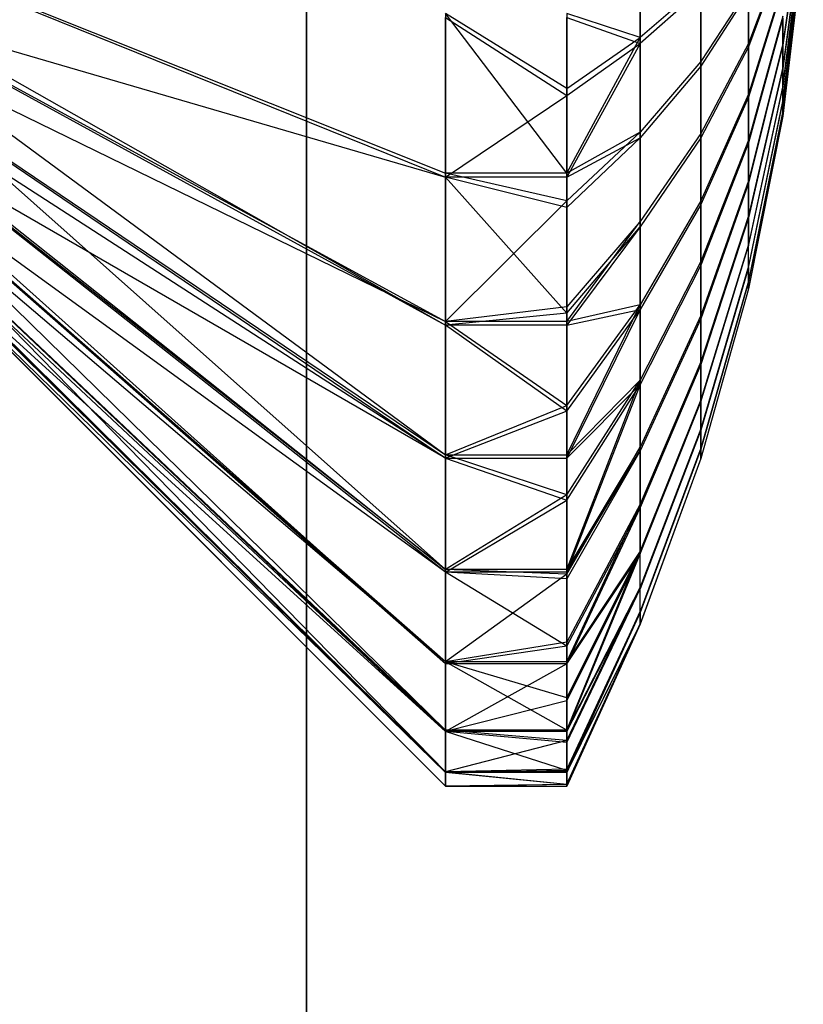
# Model space of a CAD drawing. Extents: x 0.1 to 26.5, y -19.1 to 0.
# Tile 284 of 304: x 18.195 to 18.517, y -1.5 to -1.095. Entities that reach past the tile are written whole.
import ezdxf

# ---------------------------------------------------------------- set-up
doc = ezdxf.new("R2010")
doc.units = 0
doc.header["$LTSCALE"] = 2.54
doc.layers.get('0').update_dxf_attribs({"linetype": 'CONTINUOUS'})

# ---------------------------------------------------------------- blocks, each defined once
blk = doc.blocks.new('7777_STL')
at = {"color": 0}
for p, q in [((18.31313, -2.9, 11.96834), (18.31313, 0, 11.96834)), ((18.31313, 0, 23.96834), (18.31313, -2.9, 23.96834)), ((18.31313, 0, 23.96834), (18.31313, -2.9, 23.96834)), ((18.31313, -2.9, 11.96834), (18.31313, 0, 11.96834)), ((18.51739, -1.04773, 17.99418), (18.50892, -1.10488, 18.03814)), ((18.51739, -1.04773, 17.99418), (18.50892, -1.10488, 18.03814)), ((18.51739, -1.04805, 17.90614), (18.50892, -1.10552, 17.8626)), ((18.51739, -1.04805, 17.90614), (18.50892, -1.10552, 17.8626)), ((18.51739, -1.05256, 17.98707), (18.50892, -1.11451, 18.02396)), ((18.51739, -1.05256, 17.98707), (18.50892, -1.11451, 18.02396)), ((18.51739, -1.05283, 17.91329), (18.50892, -1.11504, 17.87685)), ((18.51739, -1.05283, 17.91329), (18.50892, -1.11504, 17.87685)), ((18.51739, -1.05651, 17.97944), (18.50892, -1.12239, 18.00875)), ((18.51739, -1.05651, 17.97944), (18.50892, -1.12239, 18.00875)), ((18.50892, -1.12281, 17.89213), (18.51739, -1.05672, 17.92095)), ((18.50892, -1.12281, 17.89213), (18.51739, -1.05672, 17.92095)), ((18.51739, -1.05953, 17.97139), (18.50892, -1.12841, 17.9927)), ((18.51739, -1.05953, 17.97139), (18.50892, -1.12841, 17.9927)), ((18.50892, -1.12872, 17.90821), (18.51739, -1.05969, 17.92902)), ((18.50892, -1.12872, 17.90821), (18.51739, -1.05969, 17.92902)), ((18.45038, -1.10237, 18.28569), (18.45038, -1.06187, 18.29659)), ((18.45038, -1.10237, 18.28569), (18.45038, -1.06187, 18.29659)), ((18.45038, -1.0644, 17.60385), (18.45038, -1.10482, 17.61505)), ((18.45038, -1.0644, 17.60385), (18.45038, -1.10482, 17.61505)), ((18.51739, -1.06158, 17.96305), (18.50892, -1.1325, 17.97606)), ((18.51739, -1.06158, 17.96305), (18.50892, -1.1325, 17.97606)), ((18.50892, -1.13269, 17.92489), (18.51739, -1.06167, 17.93738)), ((18.50892, -1.13269, 17.92489), (18.51739, -1.06167, 17.93738)), ((18.51739, -1.06263, 17.95452), (18.50892, -1.13459, 17.95905)), ((18.51739, -1.06263, 17.95452), (18.50892, -1.13459, 17.95905)), ((18.51739, -1.06266, 17.94592), (18.50892, -1.13465, 17.94191)), ((18.51739, -1.06266, 17.94592), (18.50892, -1.13465, 17.94191)), ((18.50892, -1.067, 18.07255), (18.49487, -1.1048, 18.13291)), ((18.50892, -1.067, 18.07255), (18.49487, -1.1048, 18.13291)), ((18.50892, -1.06789, 17.82793), (18.49487, -1.10613, 17.76784)), ((18.50892, -1.06789, 17.82793), (18.49487, -1.10613, 17.76784)), ((18.15021, -1.07018, 18.13327), (18.37021, -1.15814, 18.33493)), ((18.15021, -1.07018, 18.13327), (18.37021, -1.15814, 18.33493)), ((18.15021, -1.07095, 17.76697), (18.37021, -1.15975, 17.56568)), ((18.15021, -1.07095, 17.76697), (18.37021, -1.15975, 17.56568)), ((18.47532, -1.08077, 18.22102), (18.45038, -1.10237, 18.28569)), ((18.47532, -1.08077, 18.22102), (18.45038, -1.10237, 18.28569)), ((18.47532, -1.11219, 18.20841), (18.47532, -1.08077, 18.22102)), ((18.47532, -1.11219, 18.20841), (18.47532, -1.08077, 18.22102)), ((18.50892, -1.08096, 18.06261), (18.49487, -1.12563, 18.11808)), ((18.50892, -1.08096, 18.06261), (18.49487, -1.12563, 18.11808)), ((18.47532, -1.08275, 17.67956), (18.45038, -1.10482, 17.61505)), ((18.47532, -1.08275, 17.67956), (18.45038, -1.10482, 17.61505)), ((18.49487, -1.08236, 18.14518), (18.47532, -1.11219, 18.20841)), ((18.49487, -1.08236, 18.14518), (18.47532, -1.11219, 18.20841)), ((18.47532, -1.08275, 17.67956), (18.47532, -1.11408, 17.6924)), ((18.47532, -1.08275, 17.67956), (18.47532, -1.11408, 17.6924)), ((18.49487, -1.08378, 17.75541), (18.47532, -1.11408, 17.6924)), ((18.49487, -1.08378, 17.75541), (18.47532, -1.11408, 17.6924)), ((18.50892, -1.08178, 17.83797), (18.49487, -1.12686, 17.78282)), ((18.50892, -1.08178, 17.83797), (18.49487, -1.12686, 17.78282)), ((18.49487, -1.1048, 18.13291), (18.49487, -1.08236, 18.14518)), ((18.49487, -1.1048, 18.13291), (18.49487, -1.08236, 18.14518)), ((18.49487, -1.08378, 17.75541), (18.49487, -1.10613, 17.76784)), ((18.49487, -1.08378, 17.75541), (18.49487, -1.10613, 17.76784)), ((18.42021, -1.15814, 18.33493), (18.37021, -1.09248, 18.35732)), ((18.37021, -1.09248, 18.35732), (18.37021, -1.15814, 18.33493)), ((18.42021, -1.15814, 18.33493), (18.37021, -1.09248, 18.35732)), ((18.42021, -1.12329, 18.34832), (18.37021, -1.09248, 18.35732)), ((18.42021, -1.12329, 18.34832), (18.37021, -1.09248, 18.35732)), ((18.37021, -1.09248, 18.35732), (18.37021, -1.15814, 18.33493)), ((18.42021, -1.09248, 18.35732), (18.42021, -1.12329, 18.34832)), ((18.45038, -1.10237, 18.28569), (18.42021, -1.09248, 18.35732)), ((18.45038, -1.10237, 18.28569), (18.42021, -1.09248, 18.35732)), ((18.42021, -1.09248, 18.35732), (18.42021, -1.12329, 18.34832)), ((18.15021, -1.09568, 17.78001), (18.37021, -1.22068, 17.59883)), ((18.15021, -1.09568, 17.78001), (18.37021, -1.22068, 17.59883)), ((18.15021, -1.09568, 17.78001), (18.37021, -1.15975, 17.56568)), ((18.15021, -1.09568, 17.78001), (18.37021, -1.15975, 17.56568)), ((18.37021, -1.15975, 17.56568), (18.37021, -1.09419, 17.54302)), ((18.37021, -1.09419, 17.54302), (18.42021, -1.1262, 17.55257)), ((18.37021, -1.09419, 17.54302), (18.42021, -1.1262, 17.55257)), ((18.37021, -1.15975, 17.56568), (18.37021, -1.09419, 17.54302)), ((18.42021, -1.1262, 17.55257), (18.42021, -1.09419, 17.54302)), ((18.42021, -1.09419, 17.54302), (18.45038, -1.10482, 17.61505)), ((18.42021, -1.09419, 17.54302), (18.45038, -1.10482, 17.61505)), ((18.42021, -1.1262, 17.55257), (18.42021, -1.09419, 17.54302)), ((18.50892, -1.09364, 18.05108), (18.49487, -1.14457, 18.10088)), ((18.50892, -1.09364, 18.05108), (18.49487, -1.14457, 18.10088)), ((18.50892, -1.09438, 17.84958), (18.49487, -1.14567, 17.80016)), ((18.50892, -1.09438, 17.84958), (18.49487, -1.14567, 17.80016)), ((18.50892, -1.10488, 18.03814), (18.50892, -1.09364, 18.05108)), ((18.50892, -1.10488, 18.03814), (18.50892, -1.09364, 18.05108)), ((18.50892, -1.09438, 17.84958), (18.50892, -1.10552, 17.8626)), ((18.50892, -1.09438, 17.84958), (18.50892, -1.10552, 17.8626)), ((18.15021, -1.09927, 18.11761), (18.37021, -1.21921, 18.30204)), ((18.15021, -1.09927, 18.11761), (18.37021, -1.21921, 18.30204)), ((18.15021, -1.09997, 17.78275), (18.37021, -1.22068, 17.59883)), ((18.15021, -1.09997, 17.78275), (18.37021, -1.22068, 17.59883)), ((18.42021, -1.12329, 18.34832), (18.45038, -1.10237, 18.28569)), ((18.42021, -1.15814, 18.33493), (18.45038, -1.10237, 18.28569)), ((18.42021, -1.12329, 18.34832), (18.45038, -1.10237, 18.28569)), ((18.42021, -1.15814, 18.33493), (18.45038, -1.10237, 18.28569)), ((18.42021, -1.1262, 17.55257), (18.45038, -1.10482, 17.61505)), ((18.45038, -1.10482, 17.61505), (18.42021, -1.15975, 17.56568)), ((18.42021, -1.1262, 17.55257), (18.45038, -1.10482, 17.61505)), ((18.45038, -1.10482, 17.61505), (18.42021, -1.15975, 17.56568)), ((18.45038, -1.14129, 18.27007), (18.45038, -1.10237, 18.28569)), ((18.45038, -1.14129, 18.27007), (18.45038, -1.10237, 18.28569)), ((18.45038, -1.10482, 17.61505), (18.45038, -1.14362, 17.63095)), ((18.45038, -1.10482, 17.61505), (18.45038, -1.14362, 17.63095)), ((18.49487, -1.1048, 18.13291), (18.47532, -1.1419, 18.19217)), ((18.49487, -1.1048, 18.13291), (18.47532, -1.1419, 18.19217)), ((18.49487, -1.12563, 18.11808), (18.49487, -1.1048, 18.13291)), ((18.49487, -1.12563, 18.11808), (18.49487, -1.1048, 18.13291)), ((18.50892, -1.10488, 18.03814), (18.49487, -1.16134, 18.08157)), ((18.50892, -1.10488, 18.03814), (18.49487, -1.16134, 18.08157)), ((18.50892, -1.10552, 17.8626), (18.49487, -1.16229, 17.81959)), ((18.50892, -1.10552, 17.8626), (18.49487, -1.16229, 17.81959)), ((18.50892, -1.11451, 18.02396), (18.50892, -1.10488, 18.03814)), ((18.50892, -1.11451, 18.02396), (18.50892, -1.10488, 18.03814)), ((18.50892, -1.10552, 17.8626), (18.50892, -1.11504, 17.87685)), ((18.50892, -1.10552, 17.8626), (18.50892, -1.11504, 17.87685)), ((18.49487, -1.10613, 17.76784), (18.47532, -1.14367, 17.70885)), ((18.49487, -1.10613, 17.76784), (18.47532, -1.14367, 17.70885)), ((18.49487, -1.10613, 17.76784), (18.49487, -1.12686, 17.78282)), ((18.49487, -1.10613, 17.76784), (18.49487, -1.12686, 17.78282)), ((18.15021, -1.11173, 18.10881), (18.37021, -1.21921, 18.30204)), ((18.15021, -1.11173, 18.10881), (18.37021, -1.21921, 18.30204)), ((18.15021, -1.11173, 18.10881), (18.37021, -1.27404, 18.25955)), ((18.15021, -1.11173, 18.10881), (18.37021, -1.27404, 18.25955)), ((18.47532, -1.11219, 18.20841), (18.45038, -1.14129, 18.27007)), ((18.47532, -1.11219, 18.20841), (18.45038, -1.14129, 18.27007)), ((18.47532, -1.1419, 18.19217), (18.47532, -1.11219, 18.20841)), ((18.47532, -1.1419, 18.19217), (18.47532, -1.11219, 18.20841)), ((18.47532, -1.11408, 17.6924), (18.45038, -1.14362, 17.63095)), ((18.47532, -1.11408, 17.6924), (18.45038, -1.14362, 17.63095)), ((18.47532, -1.11408, 17.6924), (18.47532, -1.14367, 17.70885)), ((18.47532, -1.11408, 17.6924), (18.47532, -1.14367, 17.70885)), ((18.50892, -1.11451, 18.02396), (18.49487, -1.1757, 18.06041)), ((18.50892, -1.11451, 18.02396), (18.49487, -1.1757, 18.06041)), ((18.50892, -1.11504, 17.87685), (18.49487, -1.1765, 17.84086)), ((18.50892, -1.11504, 17.87685), (18.49487, -1.1765, 17.84086)), ((18.50892, -1.12239, 18.00875), (18.50892, -1.11451, 18.02396)), ((18.50892, -1.12239, 18.00875), (18.50892, -1.11451, 18.02396)), ((18.50892, -1.11504, 17.87685), (18.50892, -1.12281, 17.89213)), ((18.50892, -1.11504, 17.87685), (18.50892, -1.12281, 17.89213)), ((18.15021, -1.12538, 18.09738), (18.37021, -1.27404, 18.25955)), ((18.15021, -1.12538, 18.09738), (18.37021, -1.27404, 18.25955)), ((18.15021, -1.12538, 18.09738), (18.37021, -1.32113, 18.20862)), ((18.15021, -1.12538, 18.09738), (18.37021, -1.32113, 18.20862)), ((18.42021, -1.12329, 18.34832), (18.42021, -1.15814, 18.33493)), ((18.42021, -1.12329, 18.34832), (18.42021, -1.15814, 18.33493)), ((18.49487, -1.12563, 18.11808), (18.47532, -1.16949, 18.17253)), ((18.49487, -1.12563, 18.11808), (18.47532, -1.16949, 18.17253)), ((18.50892, -1.12239, 18.00875), (18.49487, -1.18746, 18.0377)), ((18.50892, -1.12239, 18.00875), (18.49487, -1.18746, 18.0377)), ((18.49487, -1.1881, 17.86365), (18.50892, -1.12281, 17.89213)), ((18.49487, -1.1881, 17.86365), (18.50892, -1.12281, 17.89213)), ((18.49487, -1.14457, 18.10088), (18.49487, -1.12563, 18.11808)), ((18.49487, -1.14457, 18.10088), (18.49487, -1.12563, 18.11808)), ((18.50892, -1.12841, 17.9927), (18.50892, -1.12239, 18.00875)), ((18.50892, -1.12841, 17.9927), (18.50892, -1.12239, 18.00875)), ((18.50892, -1.12872, 17.90821), (18.50892, -1.12281, 17.89213)), ((18.50892, -1.12872, 17.90821), (18.50892, -1.12281, 17.89213)), ((18.15021, -1.12599, 17.80309), (18.37021, -1.27533, 17.64155)), ((18.15021, -1.12599, 17.80309), (18.37021, -1.27533, 17.64155)), ((18.37021, -1.15975, 17.56568), (18.42021, -1.1262, 17.55257)), ((18.37021, -1.15975, 17.56568), (18.42021, -1.1262, 17.55257)), ((18.42021, -1.15975, 17.56568), (18.42021, -1.1262, 17.55257)), ((18.42021, -1.15975, 17.56568), (18.42021, -1.1262, 17.55257)), ((18.49487, -1.12686, 17.78282), (18.47532, -1.17111, 17.72869)), ((18.49487, -1.12686, 17.78282), (18.47532, -1.17111, 17.72869)), ((18.49487, -1.12686, 17.78282), (18.49487, -1.14567, 17.80016)), ((18.49487, -1.12686, 17.78282), (18.49487, -1.14567, 17.80016)), ((18.50892, -1.12841, 17.9927), (18.49487, -1.19646, 18.01375)), ((18.50892, -1.12841, 17.9927), (18.49487, -1.19646, 18.01375)), ((18.49487, -1.19692, 17.88766), (18.50892, -1.12872, 17.90821)), ((18.49487, -1.19692, 17.88766), (18.50892, -1.12872, 17.90821)), ((18.50892, -1.1325, 17.97606), (18.50892, -1.12841, 17.9927)), ((18.50892, -1.1325, 17.97606), (18.50892, -1.12841, 17.9927)), ((18.50892, -1.13269, 17.92489), (18.50892, -1.12872, 17.90821)), ((18.50892, -1.13269, 17.92489), (18.50892, -1.12872, 17.90821)), ((18.37021, -1.27533, 17.64155), (18.15021, -1.13329, 17.81019)), ((18.37021, -1.27533, 17.64155), (18.15021, -1.13329, 17.81019)), ((18.50892, -1.1325, 17.97606), (18.49487, -1.20255, 17.98891)), ((18.50892, -1.1325, 17.97606), (18.49487, -1.20255, 17.98891)), ((18.50892, -1.13269, 17.92489), (18.49487, -1.20283, 17.91254)), ((18.50892, -1.13269, 17.92489), (18.49487, -1.20283, 17.91254)), ((18.50892, -1.13459, 17.95905), (18.50892, -1.1325, 17.97606)), ((18.50892, -1.13459, 17.95905), (18.50892, -1.1325, 17.97606)), ((18.50892, -1.13269, 17.92489), (18.50892, -1.13465, 17.94191)), ((18.50892, -1.13269, 17.92489), (18.50892, -1.13465, 17.94191)), ((18.50892, -1.13459, 17.95905), (18.49487, -1.20567, 17.96353)), ((18.50892, -1.13459, 17.95905), (18.49487, -1.20567, 17.96353)), ((18.50892, -1.13465, 17.94191), (18.49487, -1.20577, 17.93795)), ((18.50892, -1.13465, 17.94191), (18.49487, -1.20577, 17.93795)), ((18.50892, -1.13465, 17.94191), (18.50892, -1.13459, 17.95905)), ((18.50892, -1.13465, 17.94191), (18.50892, -1.13459, 17.95905)), ((18.42021, -1.16947, 18.32979), (18.45038, -1.14129, 18.27007)), ((18.45038, -1.14129, 18.27007), (18.42021, -1.15814, 18.33493)), ((18.42021, -1.16947, 18.32979), (18.45038, -1.14129, 18.27007)), ((18.45038, -1.14129, 18.27007), (18.42021, -1.15814, 18.33493)), ((18.45038, -1.17809, 18.24995), (18.45038, -1.14129, 18.27007)), ((18.45038, -1.17809, 18.24995), (18.45038, -1.14129, 18.27007)), ((18.47532, -1.1419, 18.19217), (18.45038, -1.17809, 18.24995)), ((18.47532, -1.1419, 18.19217), (18.45038, -1.17809, 18.24995)), ((18.47532, -1.16949, 18.17253), (18.47532, -1.1419, 18.19217)), ((18.47532, -1.16949, 18.17253), (18.47532, -1.1419, 18.19217)), ((18.42021, -1.15975, 17.56568), (18.45038, -1.14362, 17.63095)), ((18.45038, -1.14362, 17.63095), (18.42021, -1.17224, 17.57144)), ((18.42021, -1.15975, 17.56568), (18.45038, -1.14362, 17.63095)), ((18.45038, -1.14362, 17.63095), (18.42021, -1.17224, 17.57144)), ((18.45038, -1.14362, 17.63095), (18.45038, -1.18028, 17.65133)), ((18.45038, -1.14362, 17.63095), (18.45038, -1.18028, 17.65133)), ((18.47532, -1.14367, 17.70885), (18.45038, -1.18028, 17.65133)), ((18.47532, -1.14367, 17.70885), (18.45038, -1.18028, 17.65133)), ((18.47532, -1.14367, 17.70885), (18.47532, -1.17111, 17.72869)), ((18.47532, -1.14367, 17.70885), (18.47532, -1.17111, 17.72869)), ((18.49487, -1.14457, 18.10088), (18.47532, -1.19455, 18.14977)), ((18.49487, -1.14457, 18.10088), (18.47532, -1.19455, 18.14977)), ((18.49487, -1.14567, 17.80016), (18.47532, -1.19601, 17.75164)), ((18.49487, -1.14567, 17.80016), (18.47532, -1.19601, 17.75164)), ((18.49487, -1.16134, 18.08157), (18.49487, -1.14457, 18.10088)), ((18.49487, -1.16134, 18.08157), (18.49487, -1.14457, 18.10088)), ((18.49487, -1.14567, 17.80016), (18.49487, -1.16229, 17.81959)), ((18.49487, -1.14567, 17.80016), (18.49487, -1.16229, 17.81959)), ((18.15021, -1.14622, 18.07512), (18.37021, -1.32113, 18.20862)), ((18.15021, -1.14622, 18.07512), (18.37021, -1.32113, 18.20862)), ((18.37021, -1.32113, 18.20862), (18.15021, -1.1478, 18.07313)), ((18.37021, -1.32113, 18.20862), (18.15021, -1.1478, 18.07313)), ((18.37021, -1.27533, 17.64155), (18.15021, -1.14831, 17.82744)), ((18.37021, -1.27533, 17.64155), (18.15021, -1.14831, 17.82744)), ((18.37021, -1.32221, 17.69268), (18.15021, -1.14831, 17.82744)), ((18.37021, -1.32221, 17.69268), (18.15021, -1.14831, 17.82744)), ((18.42021, -1.16947, 18.32979), (18.37021, -1.15814, 18.33493)), ((18.37021, -1.15814, 18.33493), (18.37021, -1.21921, 18.30204)), ((18.42021, -1.16947, 18.32979), (18.37021, -1.15814, 18.33493)), ((18.42021, -1.15814, 18.33493), (18.37021, -1.15814, 18.33493)), ((18.42021, -1.15814, 18.33493), (18.37021, -1.15814, 18.33493)), ((18.37021, -1.15814, 18.33493), (18.37021, -1.21921, 18.30204)), ((18.42021, -1.15814, 18.33493), (18.42021, -1.16947, 18.32979)), ((18.42021, -1.15814, 18.33493), (18.42021, -1.16947, 18.32979)), ((18.42021, -1.15975, 17.56568), (18.37021, -1.15975, 17.56568)), ((18.42021, -1.17224, 17.57144), (18.37021, -1.15975, 17.56568)), ((18.42021, -1.15975, 17.56568), (18.37021, -1.15975, 17.56568)), ((18.42021, -1.17224, 17.57144), (18.37021, -1.15975, 17.56568)), ((18.42021, -1.21573, 17.59562), (18.37021, -1.15975, 17.56568)), ((18.42021, -1.21573, 17.59562), (18.37021, -1.15975, 17.56568)), ((18.37021, -1.22068, 17.59883), (18.37021, -1.15975, 17.56568)), ((18.37021, -1.22068, 17.59883), (18.37021, -1.15975, 17.56568)), ((18.42021, -1.17224, 17.57144), (18.42021, -1.15975, 17.56568)), ((18.42021, -1.17224, 17.57144), (18.42021, -1.15975, 17.56568)), ((18.49487, -1.16134, 18.08157), (18.47532, -1.21675, 18.1242)), ((18.49487, -1.16134, 18.08157), (18.47532, -1.21675, 18.1242)), ((18.49487, -1.1757, 18.06041), (18.49487, -1.16134, 18.08157)), ((18.49487, -1.1757, 18.06041), (18.49487, -1.16134, 18.08157)), ((18.37021, -1.32221, 17.69268), (18.15021, -1.16258, 17.84848)), ((18.37021, -1.32221, 17.69268), (18.15021, -1.16258, 17.84848)), ((18.37021, -1.36003, 17.75083), (18.15021, -1.16258, 17.84848)), ((18.37021, -1.36003, 17.75083), (18.15021, -1.16258, 17.84848)), ((18.37021, -1.35919, 18.15062), (18.15021, -1.16592, 18.04551)), ((18.37021, -1.35919, 18.15062), (18.15021, -1.16592, 18.04551)), ((18.49487, -1.16229, 17.81959), (18.47532, -1.21802, 17.77737)), ((18.49487, -1.16229, 17.81959), (18.47532, -1.21802, 17.77737)), ((18.49487, -1.16229, 17.81959), (18.49487, -1.1765, 17.84086)), ((18.49487, -1.16229, 17.81959), (18.49487, -1.1765, 17.84086)), ((18.37021, -1.36003, 17.75083), (18.15021, -1.16632, 17.85513)), ((18.37021, -1.36003, 17.75083), (18.15021, -1.16632, 17.85513)), ((18.42021, -1.16947, 18.32979), (18.37021, -1.21921, 18.30204)), ((18.42021, -1.16947, 18.32979), (18.37021, -1.21921, 18.30204)), ((18.42021, -1.16947, 18.32979), (18.42021, -1.21314, 18.30592)), ((18.42021, -1.16947, 18.32979), (18.42021, -1.21314, 18.30592)), ((18.47532, -1.16949, 18.17253), (18.45038, -1.21225, 18.22563)), ((18.47532, -1.16949, 18.17253), (18.45038, -1.21225, 18.22563)), ((18.47532, -1.19455, 18.14977), (18.47532, -1.16949, 18.17253)), ((18.47532, -1.19455, 18.14977), (18.47532, -1.16949, 18.17253)), ((18.37021, -1.38719, 18.08716), (18.15021, -1.17164, 18.03415)), ((18.37021, -1.38719, 18.08716), (18.15021, -1.17164, 18.03415)), ((18.37021, -1.35919, 18.15062), (18.15021, -1.17164, 18.03415)), ((18.37021, -1.35919, 18.15062), (18.15021, -1.17164, 18.03415)), ((18.42021, -1.21573, 17.59562), (18.42021, -1.17224, 17.57144)), ((18.42021, -1.21573, 17.59562), (18.42021, -1.17224, 17.57144)), ((18.47532, -1.17111, 17.72869), (18.45038, -1.21426, 17.67591)), ((18.47532, -1.17111, 17.72869), (18.45038, -1.21426, 17.67591)), ((18.47532, -1.17111, 17.72869), (18.47532, -1.19601, 17.75164)), ((18.47532, -1.17111, 17.72869), (18.47532, -1.19601, 17.75164)), ((18.42021, -1.21921, 18.30204), (18.45038, -1.17809, 18.24995)), ((18.45038, -1.17809, 18.24995), (18.42021, -1.21314, 18.30592)), ((18.42021, -1.21921, 18.30204), (18.45038, -1.17809, 18.24995)), ((18.45038, -1.17809, 18.24995), (18.42021, -1.21314, 18.30592)), ((18.45038, -1.21225, 18.22563), (18.45038, -1.17809, 18.24995)), ((18.45038, -1.21225, 18.22563), (18.45038, -1.17809, 18.24995)), ((18.49487, -1.1757, 18.06041), (18.47532, -1.23577, 18.09618)), ((18.49487, -1.1757, 18.06041), (18.47532, -1.23577, 18.09618)), ((18.49487, -1.1765, 17.84086), (18.47532, -1.23683, 17.80552)), ((18.49487, -1.1765, 17.84086), (18.47532, -1.23683, 17.80552)), ((18.49487, -1.18746, 18.0377), (18.49487, -1.1757, 18.06041)), ((18.49487, -1.18746, 18.0377), (18.49487, -1.1757, 18.06041)), ((18.49487, -1.1765, 17.84086), (18.49487, -1.1881, 17.86365)), ((18.49487, -1.1765, 17.84086), (18.49487, -1.1881, 17.86365)), ((18.37021, -1.40436, 18.01995), (18.15021, -1.17926, 18.01529)), ((18.37021, -1.40436, 18.01995), (18.15021, -1.17926, 18.01529)), ((18.37021, -1.38719, 18.08716), (18.15021, -1.17926, 18.01529)), ((18.37021, -1.38719, 18.08716), (18.15021, -1.17926, 18.01529)), ((18.37021, -1.38776, 17.81441), (18.15021, -1.17953, 17.88541)), ((18.37021, -1.38776, 17.81441), (18.15021, -1.17953, 17.88541)), ((18.15021, -1.18185, 17.89268), (18.37021, -1.38776, 17.81441)), ((18.15021, -1.18185, 17.89268), (18.37021, -1.38776, 17.81441)), ((18.42021, -1.21573, 17.59562), (18.45038, -1.18028, 17.65133)), ((18.45038, -1.18028, 17.65133), (18.42021, -1.22068, 17.59883)), ((18.42021, -1.21573, 17.59562), (18.45038, -1.18028, 17.65133)), ((18.45038, -1.18028, 17.65133), (18.42021, -1.22068, 17.59883)), ((18.45038, -1.18028, 17.65133), (18.45038, -1.21426, 17.67591)), ((18.45038, -1.18028, 17.65133), (18.45038, -1.21426, 17.67591)), ((18.37021, -1.40436, 18.01995), (18.15021, -1.18652, 17.98829)), ((18.37021, -1.40436, 18.01995), (18.15021, -1.18652, 17.98829)), ((18.15021, -1.18743, 17.98329), (18.37021, -1.40436, 18.01995)), ((18.15021, -1.18743, 17.98329), (18.37021, -1.40436, 18.01995)), ((18.15021, -1.18757, 17.91745), (18.37021, -1.40464, 17.88169)), ((18.15021, -1.18757, 17.91745), (18.37021, -1.40464, 17.88169)), ((18.15021, -1.18757, 17.91745), (18.37021, -1.38776, 17.81441)), ((18.15021, -1.18757, 17.91745), (18.37021, -1.38776, 17.81441)), ((18.15021, -1.18999, 17.9402), (18.37021, -1.41023, 17.95083)), ((18.15021, -1.18999, 17.9402), (18.37021, -1.41023, 17.95083)), ((18.15021, -1.18999, 17.9402), (18.37021, -1.40464, 17.88169)), ((18.15021, -1.18999, 17.9402), (18.37021, -1.40464, 17.88169)), ((18.15021, -1.19023, 17.95037), (18.37021, -1.41023, 17.95083)), ((18.15021, -1.19023, 17.95037), (18.37021, -1.41023, 17.95083)), ((18.49487, -1.18746, 18.0377), (18.47532, -1.25134, 18.06611)), ((18.49487, -1.18746, 18.0377), (18.47532, -1.25134, 18.06611)), ((18.47532, -1.25218, 17.8357), (18.49487, -1.1881, 17.86365)), ((18.47532, -1.25218, 17.8357), (18.49487, -1.1881, 17.86365)), ((18.49487, -1.19646, 18.01375), (18.49487, -1.18746, 18.0377)), ((18.49487, -1.19646, 18.01375), (18.49487, -1.18746, 18.0377)), ((18.49487, -1.19692, 17.88766), (18.49487, -1.1881, 17.86365)), ((18.49487, -1.19692, 17.88766), (18.49487, -1.1881, 17.86365)), ((18.47532, -1.19455, 18.14977), (18.45038, -1.2433, 18.19743)), ((18.47532, -1.19455, 18.14977), (18.45038, -1.2433, 18.19743)), ((18.47532, -1.21675, 18.1242), (18.47532, -1.19455, 18.14977)), ((18.47532, -1.21675, 18.1242), (18.47532, -1.19455, 18.14977)), ((18.47532, -1.19601, 17.75164), (18.45038, -1.2451, 17.70433)), ((18.47532, -1.19601, 17.75164), (18.45038, -1.2451, 17.70433)), ((18.47532, -1.19601, 17.75164), (18.47532, -1.21802, 17.77737)), ((18.47532, -1.19601, 17.75164), (18.47532, -1.21802, 17.77737)), ((18.49487, -1.19646, 18.01375), (18.47532, -1.26325, 18.03442)), ((18.49487, -1.19646, 18.01375), (18.47532, -1.26325, 18.03442)), ((18.49487, -1.19692, 17.88766), (18.47532, -1.26386, 17.86749)), ((18.49487, -1.19692, 17.88766), (18.47532, -1.26386, 17.86749)), ((18.49487, -1.20255, 17.98891), (18.49487, -1.19646, 18.01375)), ((18.49487, -1.20255, 17.98891), (18.49487, -1.19646, 18.01375)), ((18.49487, -1.19692, 17.88766), (18.49487, -1.20283, 17.91254)), ((18.49487, -1.19692, 17.88766), (18.49487, -1.20283, 17.91254)), ((18.49487, -1.20255, 17.98891), (18.47532, -1.27132, 18.00153)), ((18.49487, -1.20255, 17.98891), (18.47532, -1.27132, 18.00153)), ((18.49487, -1.20567, 17.96353), (18.49487, -1.20255, 17.98891)), ((18.49487, -1.20567, 17.96353), (18.49487, -1.20255, 17.98891)), ((18.49487, -1.20283, 17.91254), (18.47532, -1.27169, 17.90043)), ((18.49487, -1.20283, 17.91254), (18.47532, -1.27169, 17.90043)), ((18.49487, -1.20567, 17.96353), (18.47532, -1.27545, 17.96793)), ((18.49487, -1.20567, 17.96353), (18.47532, -1.27545, 17.96793)), ((18.49487, -1.20577, 17.93795), (18.47532, -1.27557, 17.93407)), ((18.49487, -1.20577, 17.93795), (18.47532, -1.27557, 17.93407)), ((18.49487, -1.20283, 17.91254), (18.49487, -1.20577, 17.93795)), ((18.49487, -1.20283, 17.91254), (18.49487, -1.20577, 17.93795)), ((18.49487, -1.20577, 17.93795), (18.49487, -1.20567, 17.96353)), ((18.49487, -1.20577, 17.93795), (18.49487, -1.20567, 17.96353)), ((18.42021, -1.21314, 18.30592), (18.37021, -1.21921, 18.30204)), ((18.42021, -1.21314, 18.30592), (18.37021, -1.21921, 18.30204)), ((18.42021, -1.25367, 18.27706), (18.45038, -1.21225, 18.22563)), ((18.45038, -1.21225, 18.22563), (18.42021, -1.21921, 18.30204)), ((18.42021, -1.27404, 18.25955), (18.45038, -1.21225, 18.22563)), ((18.42021, -1.25367, 18.27706), (18.45038, -1.21225, 18.22563)), ((18.42021, -1.27404, 18.25955), (18.45038, -1.21225, 18.22563)), ((18.45038, -1.21225, 18.22563), (18.42021, -1.21921, 18.30204)), ((18.42021, -1.21314, 18.30592), (18.42021, -1.21921, 18.30204)), ((18.42021, -1.21314, 18.30592), (18.42021, -1.21921, 18.30204)), ((18.42021, -1.25606, 17.62478), (18.45038, -1.21426, 17.67591)), ((18.45038, -1.21426, 17.67591), (18.42021, -1.27533, 17.64155)), ((18.42021, -1.22068, 17.59883), (18.45038, -1.21426, 17.67591)), ((18.42021, -1.25606, 17.62478), (18.45038, -1.21426, 17.67591)), ((18.42021, -1.22068, 17.59883), (18.45038, -1.21426, 17.67591)), ((18.45038, -1.21426, 17.67591), (18.42021, -1.27533, 17.64155)), ((18.45038, -1.2433, 18.19743), (18.45038, -1.21225, 18.22563)), ((18.45038, -1.2433, 18.19743), (18.45038, -1.21225, 18.22563)), ((18.45038, -1.21426, 17.67591), (18.45038, -1.2451, 17.70433)), ((18.45038, -1.21426, 17.67591), (18.45038, -1.2451, 17.70433)), ((18.42021, -1.21573, 17.59562), (18.37021, -1.22068, 17.59883)), ((18.42021, -1.21573, 17.59562), (18.37021, -1.22068, 17.59883)), ((18.42021, -1.22068, 17.59883), (18.42021, -1.21573, 17.59562)), ((18.42021, -1.22068, 17.59883), (18.42021, -1.21573, 17.59562)), ((18.47532, -1.21675, 18.1242), (18.45038, -1.27079, 18.16577)), ((18.47532, -1.21675, 18.1242), (18.45038, -1.27079, 18.16577)), ((18.47532, -1.21802, 17.77737), (18.45038, -1.27236, 17.7362)), ((18.47532, -1.21802, 17.77737), (18.45038, -1.27236, 17.7362)), ((18.47532, -1.23577, 18.09618), (18.47532, -1.21675, 18.1242)), ((18.47532, -1.23577, 18.09618), (18.47532, -1.21675, 18.1242)), ((18.47532, -1.21802, 17.77737), (18.47532, -1.23683, 17.80552)), ((18.47532, -1.21802, 17.77737), (18.47532, -1.23683, 17.80552)), ((18.42021, -1.21921, 18.30204), (18.37021, -1.21921, 18.30204)), ((18.37021, -1.21921, 18.30204), (18.42021, -1.25367, 18.27706)), ((18.37021, -1.21921, 18.30204), (18.42021, -1.25367, 18.27706)), ((18.37021, -1.21921, 18.30204), (18.37021, -1.27404, 18.25955)), ((18.42021, -1.21921, 18.30204), (18.37021, -1.21921, 18.30204)), ((18.37021, -1.21921, 18.30204), (18.37021, -1.27404, 18.25955)), ((18.42021, -1.22068, 17.59883), (18.37021, -1.22068, 17.59883)), ((18.42021, -1.22068, 17.59883), (18.37021, -1.22068, 17.59883)), ((18.42021, -1.25606, 17.62478), (18.37021, -1.22068, 17.59883)), ((18.42021, -1.25606, 17.62478), (18.37021, -1.22068, 17.59883)), ((18.37021, -1.27533, 17.64155), (18.37021, -1.22068, 17.59883)), ((18.37021, -1.27533, 17.64155), (18.37021, -1.22068, 17.59883)), ((18.42021, -1.21921, 18.30204), (18.42021, -1.25367, 18.27706)), ((18.42021, -1.21921, 18.30204), (18.42021, -1.25367, 18.27706)), ((18.42021, -1.25606, 17.62478), (18.42021, -1.22068, 17.59883)), ((18.42021, -1.25606, 17.62478), (18.42021, -1.22068, 17.59883)), ((18.47532, -1.23577, 18.09618), (18.45038, -1.29435, 18.13107)), ((18.47532, -1.23577, 18.09618), (18.45038, -1.29435, 18.13107)), ((18.47532, -1.23683, 17.80552), (18.45038, -1.29567, 17.77106)), ((18.47532, -1.23683, 17.80552), (18.45038, -1.29567, 17.77106)), ((18.47532, -1.25134, 18.06611), (18.47532, -1.23577, 18.09618)), ((18.47532, -1.25134, 18.06611), (18.47532, -1.23577, 18.09618)), ((18.47532, -1.23683, 17.80552), (18.47532, -1.25218, 17.8357)), ((18.47532, -1.23683, 17.80552), (18.47532, -1.25218, 17.8357)), ((18.42021, -1.29051, 18.2436), (18.45038, -1.2433, 18.19743)), ((18.45038, -1.2433, 18.19743), (18.42021, -1.27404, 18.25955)), ((18.42021, -1.32113, 18.20862), (18.45038, -1.2433, 18.19743)), ((18.42021, -1.29051, 18.2436), (18.45038, -1.2433, 18.19743)), ((18.42021, -1.32113, 18.20862), (18.45038, -1.2433, 18.19743)), ((18.45038, -1.2433, 18.19743), (18.42021, -1.27404, 18.25955)), ((18.42021, -1.29265, 17.65851), (18.45038, -1.2451, 17.70433)), ((18.45038, -1.2451, 17.70433), (18.42021, -1.32221, 17.69268)), ((18.42021, -1.27533, 17.64155), (18.45038, -1.2451, 17.70433)), ((18.42021, -1.29265, 17.65851), (18.45038, -1.2451, 17.70433)), ((18.42021, -1.27533, 17.64155), (18.45038, -1.2451, 17.70433)), ((18.45038, -1.2451, 17.70433), (18.42021, -1.32221, 17.69268)), ((18.45038, -1.27079, 18.16577), (18.45038, -1.2433, 18.19743)), ((18.45038, -1.27079, 18.16577), (18.45038, -1.2433, 18.19743)), ((18.45038, -1.2451, 17.70433), (18.45038, -1.27236, 17.7362)), ((18.45038, -1.2451, 17.70433), (18.45038, -1.27236, 17.7362)), ((18.47532, -1.25134, 18.06611), (18.45038, -1.31364, 18.09383)), ((18.47532, -1.25134, 18.06611), (18.45038, -1.31364, 18.09383)), ((18.47532, -1.26325, 18.03442), (18.47532, -1.25134, 18.06611)), ((18.47532, -1.26325, 18.03442), (18.47532, -1.25134, 18.06611)), ((18.37021, -1.27404, 18.25955), (18.42021, -1.25367, 18.27706)), ((18.37021, -1.27404, 18.25955), (18.42021, -1.25367, 18.27706)), ((18.42021, -1.25367, 18.27706), (18.42021, -1.27404, 18.25955)), ((18.42021, -1.25367, 18.27706), (18.42021, -1.27404, 18.25955)), ((18.45038, -1.31468, 17.80845), (18.47532, -1.25218, 17.8357)), ((18.45038, -1.31468, 17.80845), (18.47532, -1.25218, 17.8357)), ((18.47532, -1.25218, 17.8357), (18.47532, -1.26386, 17.86749)), ((18.47532, -1.25218, 17.8357), (18.47532, -1.26386, 17.86749)), ((18.42021, -1.25606, 17.62478), (18.37021, -1.27533, 17.64155)), ((18.42021, -1.25606, 17.62478), (18.37021, -1.27533, 17.64155)), ((18.42021, -1.27533, 17.64155), (18.42021, -1.25606, 17.62478)), ((18.42021, -1.27533, 17.64155), (18.42021, -1.25606, 17.62478)), ((18.47532, -1.26325, 18.03442), (18.45038, -1.32838, 18.05457)), ((18.47532, -1.26325, 18.03442), (18.45038, -1.32838, 18.05457)), ((18.47532, -1.27132, 18.00153), (18.47532, -1.26325, 18.03442)), ((18.47532, -1.27132, 18.00153), (18.47532, -1.26325, 18.03442)), ((18.47532, -1.26386, 17.86749), (18.45038, -1.32914, 17.84781)), ((18.47532, -1.26386, 17.86749), (18.45038, -1.32914, 17.84781)), ((18.47532, -1.26386, 17.86749), (18.47532, -1.27169, 17.90043)), ((18.47532, -1.26386, 17.86749), (18.47532, -1.27169, 17.90043)), ((18.42021, -1.32313, 18.20603), (18.45038, -1.27079, 18.16577)), ((18.45038, -1.27079, 18.16577), (18.42021, -1.32113, 18.20862)), ((18.42021, -1.32313, 18.20603), (18.45038, -1.27079, 18.16577)), ((18.45038, -1.27079, 18.16577), (18.42021, -1.32113, 18.20862)), ((18.45038, -1.29435, 18.13107), (18.45038, -1.27079, 18.16577)), ((18.45038, -1.29435, 18.13107), (18.45038, -1.27079, 18.16577)), ((18.47532, -1.27132, 18.00153), (18.45038, -1.33838, 18.01384)), ((18.47532, -1.27132, 18.00153), (18.45038, -1.33838, 18.01384)), ((18.47532, -1.27545, 17.96793), (18.47532, -1.27132, 18.00153)), ((18.47532, -1.27545, 17.96793), (18.47532, -1.27132, 18.00153)), ((18.42021, -1.29051, 18.2436), (18.37021, -1.27404, 18.25955)), ((18.37021, -1.27404, 18.25955), (18.37021, -1.32113, 18.20862)), ((18.37021, -1.27404, 18.25955), (18.42021, -1.27404, 18.25955)), ((18.37021, -1.27404, 18.25955), (18.42021, -1.27404, 18.25955)), ((18.42021, -1.29051, 18.2436), (18.37021, -1.27404, 18.25955)), ((18.37021, -1.27404, 18.25955), (18.37021, -1.32113, 18.20862)), ((18.37021, -1.32221, 17.69268), (18.37021, -1.27533, 17.64155)), ((18.37021, -1.27533, 17.64155), (18.42021, -1.29265, 17.65851)), ((18.37021, -1.27533, 17.64155), (18.42021, -1.29265, 17.65851)), ((18.37021, -1.27533, 17.64155), (18.42021, -1.27533, 17.64155)), ((18.37021, -1.27533, 17.64155), (18.42021, -1.27533, 17.64155)), ((18.37021, -1.32221, 17.69268), (18.37021, -1.27533, 17.64155)), ((18.42021, -1.32221, 17.69268), (18.45038, -1.27236, 17.7362)), ((18.45038, -1.27236, 17.7362), (18.42021, -1.325, 17.69632)), ((18.42021, -1.32221, 17.69268), (18.45038, -1.27236, 17.7362)), ((18.45038, -1.27236, 17.7362), (18.42021, -1.325, 17.69632)), ((18.42021, -1.27404, 18.25955), (18.42021, -1.29051, 18.2436)), ((18.42021, -1.27404, 18.25955), (18.42021, -1.29051, 18.2436)), ((18.42021, -1.29265, 17.65851), (18.42021, -1.27533, 17.64155)), ((18.42021, -1.29265, 17.65851), (18.42021, -1.27533, 17.64155)), ((18.47532, -1.27169, 17.90043), (18.45038, -1.33884, 17.88861)), ((18.47532, -1.27169, 17.90043), (18.45038, -1.33884, 17.88861)), ((18.45038, -1.27236, 17.7362), (18.45038, -1.29567, 17.77106)), ((18.45038, -1.27236, 17.7362), (18.45038, -1.29567, 17.77106)), ((18.47532, -1.27545, 17.96793), (18.45038, -1.3435, 17.97221)), ((18.47532, -1.27545, 17.96793), (18.45038, -1.3435, 17.97221)), ((18.47532, -1.27557, 17.93407), (18.45038, -1.34365, 17.93027)), ((18.47532, -1.27557, 17.93407), (18.45038, -1.34365, 17.93027)), ((18.47532, -1.27169, 17.90043), (18.47532, -1.27557, 17.93407)), ((18.47532, -1.27169, 17.90043), (18.47532, -1.27557, 17.93407)), ((18.47532, -1.27557, 17.93407), (18.47532, -1.27545, 17.96793)), ((18.47532, -1.27557, 17.93407), (18.47532, -1.27545, 17.96793)), ((18.42021, -1.29051, 18.2436), (18.37021, -1.32113, 18.20862)), ((18.42021, -1.29051, 18.2436), (18.37021, -1.32113, 18.20862)), ((18.42021, -1.29051, 18.2436), (18.42021, -1.32113, 18.20862)), ((18.42021, -1.29051, 18.2436), (18.42021, -1.32113, 18.20862)), ((18.37021, -1.32221, 17.69268), (18.42021, -1.29265, 17.65851)), ((18.37021, -1.32221, 17.69268), (18.42021, -1.29265, 17.65851)), ((18.42021, -1.32221, 17.69268), (18.42021, -1.29265, 17.65851)), ((18.42021, -1.32221, 17.69268), (18.42021, -1.29265, 17.65851)), ((18.42021, -1.35919, 18.15062), (18.45038, -1.29435, 18.13107)), ((18.45038, -1.29435, 18.13107), (18.42021, -1.35108, 18.16486)), ((18.42021, -1.35919, 18.15062), (18.45038, -1.29435, 18.13107)), ((18.45038, -1.29435, 18.13107), (18.42021, -1.35108, 18.16486)), ((18.42021, -1.35265, 17.73769), (18.45038, -1.29567, 17.77106)), ((18.45038, -1.29567, 17.77106), (18.42021, -1.36003, 17.75083)), ((18.42021, -1.35265, 17.73769), (18.45038, -1.29567, 17.77106)), ((18.45038, -1.29567, 17.77106), (18.42021, -1.36003, 17.75083)), ((18.45038, -1.31364, 18.09383), (18.45038, -1.29435, 18.13107)), ((18.45038, -1.31364, 18.09383), (18.45038, -1.29435, 18.13107)), ((18.45038, -1.29567, 17.77106), (18.45038, -1.31468, 17.80845)), ((18.45038, -1.29567, 17.77106), (18.45038, -1.31468, 17.80845)), ((18.42021, -1.37397, 18.12067), (18.45038, -1.31364, 18.09383)), ((18.45038, -1.31364, 18.09383), (18.42021, -1.35919, 18.15062)), ((18.42021, -1.38719, 18.08716), (18.45038, -1.31364, 18.09383)), ((18.42021, -1.37397, 18.12067), (18.45038, -1.31364, 18.09383)), ((18.42021, -1.38719, 18.08716), (18.45038, -1.31364, 18.09383)), ((18.45038, -1.31364, 18.09383), (18.42021, -1.35919, 18.15062)), ((18.42021, -1.38776, 17.81441), (18.45038, -1.31468, 17.80845)), ((18.42021, -1.38776, 17.81441), (18.45038, -1.31468, 17.80845)), ((18.42021, -1.37521, 17.78205), (18.45038, -1.31468, 17.80845)), ((18.42021, -1.36003, 17.75083), (18.45038, -1.31468, 17.80845)), ((18.42021, -1.37521, 17.78205), (18.45038, -1.31468, 17.80845)), ((18.42021, -1.36003, 17.75083), (18.45038, -1.31468, 17.80845)), ((18.45038, -1.32838, 18.05457), (18.45038, -1.31364, 18.09383)), ((18.45038, -1.32838, 18.05457), (18.45038, -1.31364, 18.09383)), ((18.45038, -1.32914, 17.84781), (18.45038, -1.31468, 17.80845)), ((18.45038, -1.32914, 17.84781), (18.45038, -1.31468, 17.80845)), ((18.42021, -1.32313, 18.20603), (18.37021, -1.32113, 18.20862)), ((18.37021, -1.32113, 18.20862), (18.37021, -1.35919, 18.15062)), ((18.42021, -1.32113, 18.20862), (18.37021, -1.32113, 18.20862)), ((18.42021, -1.32313, 18.20603), (18.37021, -1.32113, 18.20862)), ((18.42021, -1.32113, 18.20862), (18.37021, -1.32113, 18.20862)), ((18.37021, -1.32113, 18.20862), (18.37021, -1.35919, 18.15062)), ((18.42021, -1.32221, 17.69268), (18.37021, -1.32221, 17.69268)), ((18.42021, -1.325, 17.69632), (18.37021, -1.32221, 17.69268)), ((18.42021, -1.32221, 17.69268), (18.37021, -1.32221, 17.69268)), ((18.42021, -1.325, 17.69632), (18.37021, -1.32221, 17.69268)), ((18.42021, -1.35265, 17.73769), (18.37021, -1.32221, 17.69268)), ((18.42021, -1.35265, 17.73769), (18.37021, -1.32221, 17.69268)), ((18.37021, -1.36003, 17.75083), (18.37021, -1.32221, 17.69268)), ((18.37021, -1.36003, 17.75083), (18.37021, -1.32221, 17.69268)), ((18.42021, -1.32313, 18.20603), (18.37021, -1.35919, 18.15062)), ((18.42021, -1.32313, 18.20603), (18.37021, -1.35919, 18.15062)), ((18.42021, -1.32113, 18.20862), (18.42021, -1.32313, 18.20603)), ((18.42021, -1.32113, 18.20862), (18.42021, -1.32313, 18.20603)), ((18.42021, -1.325, 17.69632), (18.42021, -1.32221, 17.69268)), ((18.42021, -1.325, 17.69632), (18.42021, -1.32221, 17.69268)), ((18.42021, -1.32313, 18.20603), (18.42021, -1.35108, 18.16486)), ((18.42021, -1.32313, 18.20603), (18.42021, -1.35108, 18.16486)), ((18.42021, -1.35265, 17.73769), (18.42021, -1.325, 17.69632)), ((18.42021, -1.35265, 17.73769), (18.42021, -1.325, 17.69632)), ((18.42021, -1.39147, 18.07408), (18.45038, -1.32838, 18.05457)), ((18.45038, -1.32838, 18.05457), (18.42021, -1.38719, 18.08716)), ((18.42021, -1.39147, 18.07408), (18.45038, -1.32838, 18.05457)), ((18.45038, -1.32838, 18.05457), (18.42021, -1.38719, 18.08716)), ((18.42021, -1.39236, 17.82876), (18.45038, -1.32914, 17.84781)), ((18.42021, -1.39236, 17.82876), (18.45038, -1.32914, 17.84781)), ((18.42021, -1.38776, 17.81441), (18.45038, -1.32914, 17.84781)), ((18.42021, -1.38776, 17.81441), (18.45038, -1.32914, 17.84781)), ((18.45038, -1.33838, 18.01384), (18.45038, -1.32838, 18.05457)), ((18.45038, -1.33838, 18.01384), (18.45038, -1.32838, 18.05457)), ((18.45038, -1.33884, 17.88861), (18.45038, -1.32914, 17.84781)), ((18.45038, -1.33884, 17.88861), (18.45038, -1.32914, 17.84781)), ((18.42021, -1.40436, 18.01995), (18.45038, -1.33838, 18.01384)), ((18.45038, -1.33838, 18.01384), (18.42021, -1.40333, 18.02576)), ((18.42021, -1.40436, 18.01995), (18.45038, -1.33838, 18.01384)), ((18.45038, -1.33838, 18.01384), (18.42021, -1.40333, 18.02576)), ((18.42021, -1.40387, 17.87717), (18.45038, -1.33884, 17.88861)), ((18.45038, -1.33884, 17.88861), (18.42021, -1.40464, 17.88169)), ((18.42021, -1.40387, 17.87717), (18.45038, -1.33884, 17.88861)), ((18.45038, -1.33884, 17.88861), (18.42021, -1.40464, 17.88169)), ((18.45038, -1.3435, 17.97221), (18.45038, -1.33838, 18.01384)), ((18.45038, -1.3435, 17.97221), (18.45038, -1.33838, 18.01384)), ((18.45038, -1.33884, 17.88861), (18.45038, -1.34365, 17.93027)), ((18.45038, -1.33884, 17.88861), (18.45038, -1.34365, 17.93027)), ((18.42021, -1.4094, 17.97637), (18.45038, -1.3435, 17.97221)), ((18.45038, -1.3435, 17.97221), (18.42021, -1.40436, 18.01995)), ((18.42021, -1.41023, 17.95083), (18.45038, -1.3435, 17.97221)), ((18.42021, -1.4094, 17.97637), (18.45038, -1.3435, 17.97221)), ((18.42021, -1.41023, 17.95083), (18.45038, -1.3435, 17.97221)), ((18.45038, -1.3435, 17.97221), (18.42021, -1.40436, 18.01995)), ((18.42021, -1.40958, 17.9266), (18.45038, -1.34365, 17.93027)), ((18.45038, -1.34365, 17.93027), (18.42021, -1.41023, 17.95083)), ((18.42021, -1.40464, 17.88169), (18.45038, -1.34365, 17.93027)), ((18.42021, -1.40958, 17.9266), (18.45038, -1.34365, 17.93027)), ((18.42021, -1.40464, 17.88169), (18.45038, -1.34365, 17.93027)), ((18.45038, -1.34365, 17.93027), (18.42021, -1.41023, 17.95083)), ((18.45038, -1.34365, 17.93027), (18.45038, -1.3435, 17.97221)), ((18.45038, -1.34365, 17.93027), (18.45038, -1.3435, 17.97221)), ((18.42021, -1.35108, 18.16486), (18.37021, -1.35919, 18.15062)), ((18.42021, -1.35108, 18.16486), (18.37021, -1.35919, 18.15062)), ((18.42021, -1.35108, 18.16486), (18.42021, -1.35919, 18.15062)), ((18.42021, -1.35108, 18.16486), (18.42021, -1.35919, 18.15062)), ((18.42021, -1.35265, 17.73769), (18.37021, -1.36003, 17.75083)), ((18.42021, -1.35265, 17.73769), (18.37021, -1.36003, 17.75083)), ((18.42021, -1.36003, 17.75083), (18.42021, -1.35265, 17.73769)), ((18.42021, -1.36003, 17.75083), (18.42021, -1.35265, 17.73769)), ((18.42021, -1.38719, 18.08716), (18.37021, -1.35919, 18.15062)), ((18.37021, -1.35919, 18.15062), (18.37021, -1.38719, 18.08716)), ((18.42021, -1.38719, 18.08716), (18.37021, -1.35919, 18.15062)), ((18.42021, -1.37397, 18.12067), (18.37021, -1.35919, 18.15062)), ((18.42021, -1.37397, 18.12067), (18.37021, -1.35919, 18.15062)), ((18.42021, -1.35919, 18.15062), (18.37021, -1.35919, 18.15062)), ((18.42021, -1.35919, 18.15062), (18.37021, -1.35919, 18.15062)), ((18.37021, -1.35919, 18.15062), (18.37021, -1.38719, 18.08716)), ((18.42021, -1.36003, 17.75083), (18.37021, -1.36003, 17.75083)), ((18.42021, -1.36003, 17.75083), (18.37021, -1.36003, 17.75083)), ((18.42021, -1.36003, 17.75083), (18.37021, -1.38776, 17.81441)), ((18.37021, -1.38776, 17.81441), (18.37021, -1.36003, 17.75083)), ((18.42021, -1.36003, 17.75083), (18.37021, -1.38776, 17.81441)), ((18.37021, -1.38776, 17.81441), (18.37021, -1.36003, 17.75083)), ((18.42021, -1.35919, 18.15062), (18.42021, -1.37397, 18.12067)), ((18.42021, -1.35919, 18.15062), (18.42021, -1.37397, 18.12067)), ((18.42021, -1.37521, 17.78205), (18.42021, -1.36003, 17.75083)), ((18.42021, -1.37521, 17.78205), (18.42021, -1.36003, 17.75083)), ((18.42021, -1.37521, 17.78205), (18.37021, -1.38776, 17.81441)), ((18.42021, -1.37521, 17.78205), (18.37021, -1.38776, 17.81441)), ((18.42021, -1.37397, 18.12067), (18.42021, -1.38719, 18.08716)), ((18.42021, -1.37397, 18.12067), (18.42021, -1.38719, 18.08716)), ((18.42021, -1.38776, 17.81441), (18.42021, -1.37521, 17.78205)), ((18.42021, -1.38776, 17.81441), (18.42021, -1.37521, 17.78205)), ((18.42021, -1.39147, 18.07408), (18.37021, -1.38719, 18.08716)), ((18.37021, -1.38719, 18.08716), (18.37021, -1.40436, 18.01995)), ((18.42021, -1.39147, 18.07408), (18.37021, -1.38719, 18.08716)), ((18.42021, -1.38719, 18.08716), (18.37021, -1.38719, 18.08716)), ((18.42021, -1.38719, 18.08716), (18.37021, -1.38719, 18.08716)), ((18.37021, -1.38719, 18.08716), (18.37021, -1.40436, 18.01995)), ((18.42021, -1.38776, 17.81441), (18.37021, -1.38776, 17.81441)), ((18.42021, -1.39236, 17.82876), (18.37021, -1.38776, 17.81441)), ((18.42021, -1.38776, 17.81441), (18.37021, -1.38776, 17.81441)), ((18.42021, -1.39236, 17.82876), (18.37021, -1.38776, 17.81441)), ((18.42021, -1.40387, 17.87717), (18.37021, -1.38776, 17.81441)), ((18.42021, -1.40387, 17.87717), (18.37021, -1.38776, 17.81441)), ((18.37021, -1.40464, 17.88169), (18.37021, -1.38776, 17.81441)), ((18.37021, -1.40464, 17.88169), (18.37021, -1.38776, 17.81441)), ((18.42021, -1.38719, 18.08716), (18.42021, -1.39147, 18.07408)), ((18.42021, -1.38719, 18.08716), (18.42021, -1.39147, 18.07408)), ((18.42021, -1.39236, 17.82876), (18.42021, -1.38776, 17.81441)), ((18.42021, -1.39236, 17.82876), (18.42021, -1.38776, 17.81441)), ((18.42021, -1.39147, 18.07408), (18.37021, -1.40436, 18.01995)), ((18.42021, -1.39147, 18.07408), (18.37021, -1.40436, 18.01995)), ((18.42021, -1.39147, 18.07408), (18.42021, -1.40333, 18.02576)), ((18.42021, -1.39147, 18.07408), (18.42021, -1.40333, 18.02576)), ((18.42021, -1.40387, 17.87717), (18.42021, -1.39236, 17.82876)), ((18.42021, -1.40387, 17.87717), (18.42021, -1.39236, 17.82876)), ((18.42021, -1.40333, 18.02576), (18.37021, -1.40436, 18.01995)), ((18.42021, -1.40333, 18.02576), (18.37021, -1.40436, 18.01995)), ((18.42021, -1.40387, 17.87717), (18.37021, -1.40464, 17.88169)), ((18.42021, -1.40387, 17.87717), (18.37021, -1.40464, 17.88169)), ((18.42021, -1.40436, 18.01995), (18.37021, -1.40436, 18.01995)), ((18.37021, -1.40436, 18.01995), (18.42021, -1.4094, 17.97637)), ((18.37021, -1.40436, 18.01995), (18.42021, -1.4094, 17.97637)), ((18.37021, -1.40436, 18.01995), (18.37021, -1.41023, 17.95083)), ((18.42021, -1.40436, 18.01995), (18.37021, -1.40436, 18.01995)), ((18.37021, -1.40436, 18.01995), (18.37021, -1.41023, 17.95083)), ((18.42021, -1.40464, 17.88169), (18.37021, -1.40464, 17.88169)), ((18.42021, -1.40464, 17.88169), (18.37021, -1.40464, 17.88169)), ((18.42021, -1.40958, 17.9266), (18.37021, -1.40464, 17.88169)), ((18.42021, -1.40958, 17.9266), (18.37021, -1.40464, 17.88169)), ((18.37021, -1.41023, 17.95083), (18.37021, -1.40464, 17.88169)), ((18.37021, -1.41023, 17.95083), (18.37021, -1.40464, 17.88169)), ((18.42021, -1.40333, 18.02576), (18.42021, -1.40436, 18.01995)), ((18.42021, -1.40333, 18.02576), (18.42021, -1.40436, 18.01995)), ((18.42021, -1.40464, 17.88169), (18.42021, -1.40387, 17.87717)), ((18.42021, -1.40464, 17.88169), (18.42021, -1.40387, 17.87717)), ((18.42021, -1.40436, 18.01995), (18.42021, -1.4094, 17.97637)), ((18.42021, -1.40436, 18.01995), (18.42021, -1.4094, 17.97637)), ((18.42021, -1.40958, 17.9266), (18.42021, -1.40464, 17.88169)), ((18.42021, -1.40958, 17.9266), (18.42021, -1.40464, 17.88169)), ((18.37021, -1.41023, 17.95083), (18.42021, -1.4094, 17.97637)), ((18.37021, -1.41023, 17.95083), (18.42021, -1.4094, 17.97637)), ((18.42021, -1.40958, 17.9266), (18.37021, -1.41023, 17.95083)), ((18.42021, -1.40958, 17.9266), (18.37021, -1.41023, 17.95083)), ((18.37021, -1.41023, 17.95083), (18.42021, -1.41023, 17.95083)), ((18.37021, -1.41023, 17.95083), (18.42021, -1.41023, 17.95083)), ((18.42021, -1.4094, 17.97637), (18.42021, -1.41023, 17.95083)), ((18.42021, -1.4094, 17.97637), (18.42021, -1.41023, 17.95083)), ((18.42021, -1.41023, 17.95083), (18.42021, -1.40958, 17.9266)), ((18.42021, -1.41023, 17.95083), (18.42021, -1.40958, 17.9266))]:
    blk.add_line(p, q, dxfattribs=at)
blk = doc.blocks.new('GROUP_2')
at = {"color": 0}
blk.add_blockref('7777_STL', (-0.13159, 19.10373, -0.15965), dxfattribs=at)

msp = doc.modelspace()

# ---------------------------------------------------------------- block references
at = {"color": 0}
msp.add_blockref('GROUP_2', (0.13159, -19.10373, 0.15965), dxfattribs=at)

doc.saveas('drawing.dxf')
